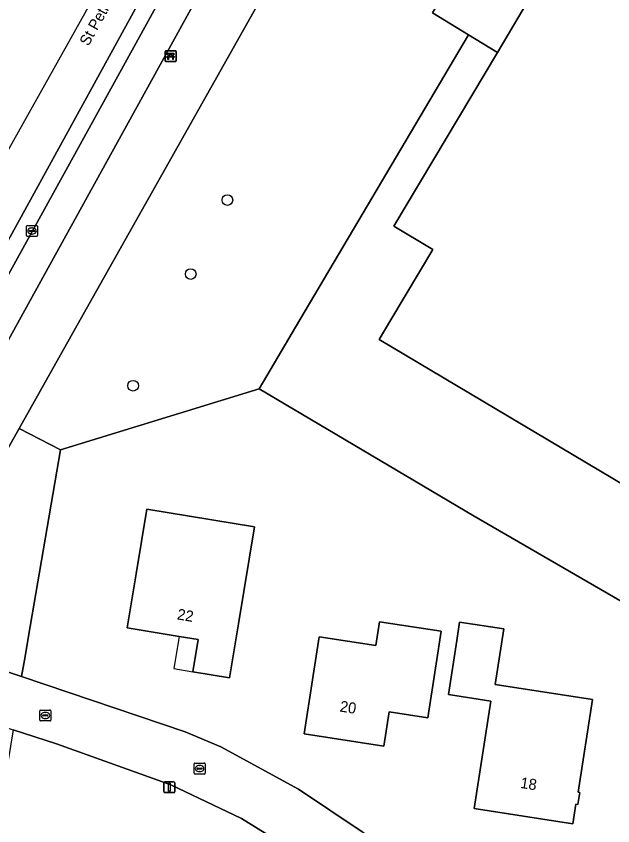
# Model space of a CAD drawing. Extents: x 163266 to 164362, y 381528 to 382286.
# Drawn here: x 163336.3 to 163390.9, y 381703.7 to 381777.8 of the extents above; entities that cross this region are included whole.
import ezdxf

# ---------------------------------------------------------------- set-up
doc = ezdxf.new("R2010")
doc.units = 0
for name, color, linetype in [('IMGEO_Bank', 7, 'Continuous'), ('IMGEO_Boom', 7, 'Continuous'), ('IMGEO_Erf', 7, 'Continuous'), ('IMGEO_Grasland_overig', 7, 'Continuous'), ('IMGEO_Groenvoorziening', 7, 'Continuous'), ('IMGEO_Hek', 7, 'Continuous'), ('IMGEO_Kolk', 7, 'Continuous'), ('IMGEO_Lichtmast', 7, 'Continuous'), ('IMGEO_Loofbos', 7, 'Continuous'), ('IMGEO_Openbare_ruimte_label', 7, 'Continuous'), ('IMGEO_Pand', 7, 'Continuous'), ('IMGEO_Pand_nummerreeks', 7, 'Continuous'), ('IMGEO_Pand_overbouw', 7, 'Continuous'), ('IMGEO_Rijbaan_lokaal_gesloten', 7, 'Continuous'), ('IMGEO_Rijbaan_lokaal_open', 7, 'Continuous'), ('IMGEO_Voetpad_open', 7, 'Continuous')]:
    doc.layers.add(name, color=color, linetype=linetype)

msp = doc.modelspace()

# ---------------------------------------------------------------- linework, layer by layer
at = {"layer": 'IMGEO_Bank'}
for p, q in [((163349.94, 381773.723), (163349.94, 381774.564)), ((163349.94, 381774.564), (163349.94, 381773.723)), ((163350.015, 381774.648), (163350.856, 381774.648)), ((163350.856, 381774.648), (163350.015, 381774.648)), ((163350.637, 381774.046), (163350.244, 381774.046)), ((163350.249, 381774.154), (163350.249, 381774.26)), ((163350.293, 381774.26), (163350.293, 381774.154)), ((163350.581, 381774.266), (163350.299, 381774.266)), ((163350.299, 381774.148), (163350.581, 381774.148)), ((163350.587, 381774.154), (163350.587, 381774.26)), ((163350.631, 381774.26), (163350.631, 381774.154)), ((163350.94, 381774.573), (163350.94, 381773.732)), ((163350.94, 381773.732), (163350.94, 381774.573)), ((163350.865, 381773.648), (163350.024, 381773.648)), ((163350.024, 381773.648), (163350.865, 381773.648))]:
    msp.add_line(p, q, dxfattribs=at)
for points in [[(163350.187, 381774.046), (163350.045, 381774.046), (163350.157, 381774.148), (163350.243, 381774.148)], [(163350.243, 381774.266), (163350.157, 381774.266), (163350.157, 381774.427), (163350.72, 381774.427), (163350.72, 381774.266), (163350.637, 381774.266)], [(163350.237, 381774.039), (163350.237, 381773.832), (163350.194, 381773.832), (163350.194, 381774.039)], [(163350.637, 381774.148), (163350.72, 381774.148), (163350.832, 381774.046), (163350.693, 381774.046)], [(163350.687, 381774.039), (163350.687, 381773.832), (163350.643, 381773.832), (163350.643, 381774.039)]]:
    msp.add_lwpolyline(points, dxfattribs=at)
for centre, radius, start, end in [((163350.018, 381774.57), 0.0779, 92.4484, 184.28452), ((163350.018, 381774.57), 0.0779, 92.4484, 184.28452), ((163350.187, 381774.039), 0.00671, 2.89567, 87.10433), ((163350.244, 381774.039), 0.00671, 92.89567, 177.10433), ((163350.242, 381774.259), 0.00671, 2.89567, 87.10433), ((163350.242, 381774.155), 0.00671, 272.89567, 357.10433), ((163350.299, 381774.259), 0.00671, 92.89567, 177.10433), ((163350.299, 381774.155), 0.00671, 182.89567, 267.10433), ((163350.581, 381774.259), 0.00671, 2.89567, 87.10433), ((163350.581, 381774.155), 0.00671, 272.89567, 357.10433), ((163350.638, 381774.259), 0.00671, 92.89567, 177.10433), ((163350.638, 381774.155), 0.00671, 182.89567, 267.10433), ((163350.636, 381774.039), 0.00671, 2.89567, 87.10433), ((163350.693, 381774.039), 0.00671, 92.89567, 177.10433), ((163350.862, 381774.57), 0.0779, 2.4484, 94.28452), ((163350.862, 381774.57), 0.0779, 2.4484, 94.28452), ((163350.018, 381773.726), 0.0779, 182.4484, 274.28452), ((163350.018, 381773.726), 0.0779, 182.4484, 274.28452), ((163350.862, 381773.726), 0.0779, 272.4484, 4.28452), ((163350.862, 381773.726), 0.0779, 272.4484, 4.28452)]:
    msp.add_arc(centre, radius, start, end, dxfattribs=at)
at = {"layer": 'IMGEO_Boom'}
for centre in [(163355.639, 381760.97), (163352.281, 381754.193), (163347.002, 381743.971)]:
    msp.add_circle(centre, 0.489, dxfattribs=at)
at = {"layer": 'IMGEO_Erf'}
msp.add_lwpolyline([(163440.874, 381701.897), (163439.197, 381704.593), (163437.035, 381707.052), (163434.791, 381709.023), (163429.21, 381711.228), (163426.855, 381711.053), (163419.614, 381710.712), (163412.62, 381711.692), (163409.699, 381713.306), (163409.771, 381713.755), (163378.232, 381732.019), (163358.538, 381743.692), (163340.355, 381738.083), (163337.582, 381721.93), (163337.05, 381718.831), (163336.795, 381717.345), (163351.762, 381712.267), (163355.051, 381710.889), (163362.159, 381707.029), (163367.988, 381703.121)], dxfattribs=at)
for points in [[(163356.657, 381722.148), (163355.844, 381717.214), (163352.466, 381717.771), (163352.953, 381720.728), (163351.227, 381721.013), (163346.467, 381721.798), (163347.28, 381726.732), (163348.256, 381732.659), (163358.12, 381731.033)], [(163374.758, 381718.482), (163373.993, 381713.539), (163370.459, 381714.086), (163369.975, 381710.953), (163362.653, 381712.086), (163363.419, 381717.029), (163364.028, 381720.972), (163369.217, 381720.169), (163369.555, 381722.355), (163375.221, 381721.479)], [(163387.764, 381706.742), (163387.907, 381706.72), (163387.736, 381705.614), (163387.558, 381705.641), (163387.279, 381703.833), (163378.229, 381705.233), (163379.752, 381715.078), (163375.874, 381715.678), (163376.639, 381720.621), (163376.901, 381722.321), (163380.951, 381721.694), (163380.162, 381716.598), (163389.075, 381715.219)], [(163365.756, 381698.629), (163363.185, 381700.457), (163356.936, 381704.332), (163350.46, 381707.4), (163339.976, 381711.167), (163336.032, 381712.46), (163335.527, 381709.472), (163330.491, 381679.719), (163413.518, 381633.213), (163417.487, 381666.326), (163408.435, 381669.883), (163403.317, 381672.32), (163396.047, 381676.226), (163390.269, 381679.724), (163382.665, 381685.191)]]:
    msp.add_lwpolyline(points, close=True, dxfattribs=at)
at = {"layer": 'IMGEO_Grasland_overig'}
msp.add_lwpolyline([(163336.795, 381717.345), (163337.05, 381718.831), (163337.582, 381721.93), (163340.355, 381738.083), (163336.563, 381740.039), (163329.197, 381726.949), (163325.867, 381721.029), (163328.318, 381720.152)], close=True, dxfattribs=at)
at = {"layer": 'IMGEO_Groenvoorziening'}
for points in [[(163325.867, 381721.029), (163329.197, 381726.949), (163336.563, 381740.039), (163342.168, 381750), (163360.112, 381781.892), (163383.38, 381823.245), (163382.696, 381823.649), (163378.549, 381826.079), (163336.615, 381750), (163321.697, 381722.935)], [(163394.486, 381733.35), (163369.529, 381748.198), (163370.601, 381750), (163374.444, 381756.457), (163370.889, 381758.571), (163380.357, 381774.49), (163377.703, 381776.118), (163362.266, 381750), (163358.538, 381743.692), (163378.232, 381732.019), (163409.771, 381713.755)]]:
    msp.add_lwpolyline(points, dxfattribs=at)
at = {"layer": 'IMGEO_Hek'}
msp.add_lwpolyline([(163377.703, 381776.118), (163380.357, 381774.49)], dxfattribs=at)
at = {"layer": 'IMGEO_Kolk'}
for p, q in [((163337.251, 381757.714), (163337.251, 381758.566)), ((163337.326, 381758.64), (163338.178, 381758.64)), ((163337.739, 381758.42), (163337.764, 381758.42)), ((163338.252, 381758.566), (163338.252, 381757.714)), ((163338.178, 381757.64), (163337.326, 381757.64)), ((163337.51, 381758.134), (163337.51, 381758.146)), ((163337.948, 381758.097), (163337.55, 381758.097)), ((163337.553, 381758.183), (163337.951, 381758.183)), ((163337.762, 381757.86), (163337.737, 381757.86)), ((163337.994, 381758.146), (163337.994, 381758.134)), ((163338.462, 381713.342), (163338.462, 381714.194)), ((163338.537, 381714.268), (163339.389, 381714.268)), ((163338.95, 381714.048), (163338.975, 381714.048)), ((163339.463, 381714.194), (163339.463, 381713.342)), ((163339.389, 381713.268), (163338.537, 381713.268)), ((163338.721, 381713.762), (163338.721, 381713.774)), ((163339.159, 381713.725), (163338.761, 381713.725)), ((163338.764, 381713.811), (163339.162, 381713.811)), ((163338.973, 381713.488), (163338.948, 381713.488)), ((163339.205, 381713.774), (163339.205, 381713.762)), ((163352.593, 381708.48), (163352.593, 381709.332)), ((163352.668, 381709.406), (163353.52, 381709.406)), ((163352.852, 381708.9), (163352.852, 381708.912)), ((163353.29, 381708.863), (163352.892, 381708.863)), ((163352.895, 381708.949), (163353.293, 381708.949)), ((163353.081, 381709.186), (163353.106, 381709.186)), ((163353.336, 381708.912), (163353.336, 381708.9)), ((163353.594, 381709.332), (163353.594, 381708.48)), ((163353.52, 381708.406), (163352.668, 381708.406)), ((163353.104, 381708.626), (163353.079, 381708.626))]:
    msp.add_line(p, q, dxfattribs=at)
for points in [[(163337.251, 381757.714), (163337.251, 381758.566)], [(163337.326, 381758.64), (163338.178, 381758.64)], [(163338.252, 381758.566), (163338.252, 381757.714)], [(163338.178, 381757.64), (163337.326, 381757.64)], [(163338.462, 381713.342), (163338.462, 381714.194)], [(163338.537, 381714.268), (163339.389, 381714.268)], [(163339.463, 381714.194), (163339.463, 381713.342)], [(163339.389, 381713.268), (163338.537, 381713.268)], [(163352.593, 381708.48), (163352.593, 381709.332)], [(163352.668, 381709.406), (163353.52, 381709.406)], [(163353.594, 381709.332), (163353.594, 381708.48)], [(163353.52, 381708.406), (163352.668, 381708.406)]]:
    msp.add_lwpolyline(points, dxfattribs=at)
for centre, radius, start, end in [((163337.328, 381758.564), 0.0765, 91.55205, 178.44795), ((163337.328, 381758.564), 0.0765, 91.55205, 178.44795), ((163338.176, 381758.564), 0.0765, 1.55205, 88.44795), ((163338.176, 381758.564), 0.0765, 1.55205, 88.44795), ((163337.328, 381757.716), 0.0765, 181.55205, 268.44795), ((163337.328, 381757.716), 0.0765, 181.55205, 268.44795), ((163337.55, 381758.143), 0.0403, 85.87752, 175.75265), ((163337.547, 381758.133), 0.0366, 178.93798, 274.71019), ((163337.951, 381758.14), 0.043, 264.86636, 352.45326), ((163337.955, 381758.145), 0.0386, 1.73085, 96.63898), ((163338.176, 381757.716), 0.0765, 271.55205, 358.44795), ((163338.176, 381757.716), 0.0765, 271.55205, 358.44795), ((163338.539, 381714.192), 0.0765, 91.55205, 178.44795), ((163338.539, 381714.192), 0.0765, 91.55205, 178.44795), ((163339.387, 381714.192), 0.0765, 1.55205, 88.44795), ((163339.387, 381714.192), 0.0765, 1.55205, 88.44795), ((163338.539, 381713.344), 0.0765, 181.55205, 268.44795), ((163338.539, 381713.344), 0.0765, 181.55205, 268.44795), ((163338.761, 381713.771), 0.0403, 85.87752, 175.75265), ((163338.758, 381713.761), 0.0366, 178.93798, 274.71019), ((163339.162, 381713.768), 0.043, 264.86636, 352.45326), ((163339.166, 381713.773), 0.0386, 1.73085, 96.63898), ((163339.387, 381713.344), 0.0765, 271.55205, 358.44795), ((163339.387, 381713.344), 0.0765, 271.55205, 358.44795), ((163352.67, 381709.33), 0.0765, 91.55205, 178.44795), ((163352.67, 381709.33), 0.0765, 91.55205, 178.44795), ((163352.892, 381708.909), 0.0403, 85.87752, 175.75265), ((163352.889, 381708.899), 0.0366, 178.93798, 274.71019), ((163353.293, 381708.906), 0.043, 264.86636, 352.45326), ((163353.297, 381708.911), 0.0386, 1.73085, 96.63898), ((163353.518, 381709.33), 0.0765, 1.55205, 88.44795), ((163353.518, 381709.33), 0.0765, 1.55205, 88.44795), ((163352.67, 381708.482), 0.0765, 181.55205, 268.44795), ((163352.67, 381708.482), 0.0765, 181.55205, 268.44795), ((163353.518, 381708.482), 0.0765, 271.55205, 358.44795), ((163353.518, 381708.482), 0.0765, 271.55205, 358.44795)]:
    msp.add_arc(centre, radius, start, end, dxfattribs=at)
for centre, major_axis, ratio, start_param, end_param in [((163337.738, 381758.14), (-0.387, 0.002), 0.722429, 4.712389, 7.853982), ((163337.763, 381758.14), (-0.39, 0.002), 0.717154, 1.570796, 4.712389), ((163338.949, 381713.768), (-0.387, 0.002), 0.722429, 4.712389, 7.853982), ((163338.974, 381713.768), (-0.39, 0.002), 0.717154, 1.570796, 4.712389), ((163353.08, 381708.906), (-0.387, 0.002), 0.722429, 4.712389, 7.853982), ((163353.105, 381708.906), (-0.39, 0.002), 0.717154, 1.570796, 4.712389)]:
    msp.add_ellipse(centre, major_axis=major_axis, ratio=ratio, start_param=start_param, end_param=end_param, dxfattribs=at)
at = {"layer": 'IMGEO_Lichtmast'}
for p, q in [((163349.824, 381706.798), (163349.824, 381707.598)), ((163349.824, 381707.598), (163349.824, 381706.798)), ((163349.924, 381707.698), (163350.714, 381707.698)), ((163350.714, 381707.698), (163349.924, 381707.698)), ((163350.814, 381707.598), (163350.814, 381706.798)), ((163350.814, 381706.798), (163350.814, 381707.598)), ((163350.714, 381706.698), (163349.924, 381706.698)), ((163349.924, 381706.698), (163350.714, 381706.698))]:
    msp.add_line(p, q, dxfattribs=at)
msp.add_lwpolyline([(163350.244, 381707.573), (163350.394, 381707.573), (163350.394, 381706.823), (163350.244, 381706.823), (163350.244, 381707.573)], dxfattribs=at)
for centre, start, end in [((163349.924, 381707.598), 90, 180), ((163349.924, 381707.598), 90, 180), ((163350.714, 381707.598), 0, 90), ((163350.714, 381707.598), 360, 90), ((163349.924, 381706.798), 180, 270), ((163349.924, 381706.798), 180, 270), ((163350.714, 381706.798), 270, 0), ((163350.714, 381706.798), 270, 0)]:
    msp.add_arc(centre, 0.1, start, end, dxfattribs=at)
at = {"layer": 'IMGEO_Loofbos'}
msp.add_lwpolyline([(163377.703, 381776.118), (163374.433, 381778.124), (163378.164, 381784.447), (163381.439, 381782.438), (163381.642, 381782.782), (163399.897, 381813.506), (163383.38, 381823.245), (163360.112, 381781.892), (163342.168, 381750), (163336.563, 381740.039), (163340.355, 381738.083), (163358.538, 381743.692), (163362.266, 381750)], close=True, dxfattribs=at)
at = {"layer": 'IMGEO_Pand'}
for points in [[(163428.402, 381766.025), (163428.501, 381766.192), (163424.907, 381768.33), (163427.079, 381771.982), (163429.671, 381776.339), (163419.677, 381782.283), (163408.23, 381789.092), (163403.519, 381791.894), (163398.799, 381783.958), (163392.846, 381787.499), (163387.823, 381779.056), (163384.314, 381781.143), (163384.11, 381780.799), (163380.357, 381774.49), (163370.889, 381758.571), (163374.444, 381756.457), (163370.601, 381750), (163369.529, 381748.198), (163394.486, 381733.35), (163397.58, 381731.509), (163398.374, 381732.844), (163405.983, 381728.318), (163418.874, 381750)], [(163358.12, 381731.033), (163348.256, 381732.659), (163347.28, 381726.732), (163346.467, 381721.798), (163351.227, 381721.013), (163352.953, 381720.728), (163352.466, 381717.771), (163355.844, 381717.214), (163356.657, 381722.148)], [(163374.758, 381718.482), (163375.221, 381721.479), (163369.555, 381722.355), (163369.217, 381720.169), (163364.028, 381720.972), (163363.419, 381717.029), (163362.653, 381712.086), (163369.975, 381710.953), (163370.459, 381714.086), (163373.993, 381713.539)], [(163387.907, 381706.72), (163387.764, 381706.742), (163389.075, 381715.219), (163380.162, 381716.598), (163380.951, 381721.694), (163376.901, 381722.321), (163376.639, 381720.621), (163375.874, 381715.678), (163379.752, 381715.078), (163378.229, 381705.233), (163387.279, 381703.833), (163387.558, 381705.641), (163387.736, 381705.614)]]:
    msp.add_lwpolyline(points, close=True, dxfattribs=at)
at = {"layer": 'IMGEO_Pand_overbouw'}
msp.add_lwpolyline([(163352.466, 381717.771), (163352.953, 381720.728), (163351.227, 381721.013), (163350.739, 381718.055)], close=True, dxfattribs=at)
at = {"layer": 'IMGEO_Rijbaan_lokaal_gesloten'}
for points in [[(163370.398, 381827.031), (163362.879, 381814.36), (163319.424, 381736.781), (163273.484, 381655.096)], [(163282.196, 381658.552), (163282.247, 381658.537), (163282.298, 381658.517), (163284.935, 381665.268), (163287.427, 381669.679), (163302.808, 381697.806), (163321.688, 381732.332), (163331.595, 381750.086), (163373.043, 381825.599), (163370.398, 381827.031)], [(163333.26, 381750), (163374.516, 381824.802), (163373.043, 381825.599), (163331.595, 381750.086), (163321.688, 381732.332), (163302.808, 381697.806), (163287.427, 381669.679), (163284.935, 381665.268), (163282.298, 381658.517)]]:
    msp.add_lwpolyline(points, dxfattribs=at)
at = {"layer": 'IMGEO_Rijbaan_lokaal_open'}
for points in [[(163321.697, 381722.935), (163319.318, 381718.603), (163323.391, 381716.664), (163324.956, 381716.091), (163336.032, 381712.46), (163339.976, 381711.167), (163350.46, 381707.4), (163356.936, 381704.332), (163363.185, 381700.457)], [(163372.635, 381699.671), (163367.988, 381703.121), (163362.159, 381707.029), (163355.051, 381710.889), (163351.762, 381712.267), (163336.795, 381717.345), (163328.318, 381720.152), (163325.867, 381721.029)]]:
    msp.add_lwpolyline(points, dxfattribs=at)
at = {"layer": 'IMGEO_Voetpad_open'}
for points in [[(163336.615, 381750), (163378.549, 381826.079), (163379.528, 381827.908), (163380.62, 381829.854), (163381.017, 381830.44)], [(163375.29, 381826.221), (163374.516, 381824.802), (163333.26, 381750), (163319.441, 381724.945), (163316.097, 381718.876), (163303.915, 381696.841), (163290.585, 381672.729)], [(163291.907, 381668.796), (163293.142, 381671.245), (163299.858, 381683.396), (163300.911, 381685.302), (163306.193, 381694.858), (163319.318, 381718.603), (163321.697, 381722.935), (163336.615, 381750)]]:
    msp.add_lwpolyline(points, dxfattribs=at)
msp.add_lwpolyline([(163377.703, 381776.118), (163380.357, 381774.49), (163384.11, 381780.799), (163381.439, 381782.438), (163378.164, 381784.447), (163374.433, 381778.124)], close=True, dxfattribs=at)

# ---------------------------------------------------------------- texts
at = {"layer": 'IMGEO_Openbare_ruimte_label'}
msp.add_text('St Petrus Canisiuslaan', height=1, rotation=61.12898, dxfattribs=at).set_placement((163342.91, 381775.008))
at = {"layer": 'IMGEO_Pand_nummerreeks'}
for s, rotation, p in [('22', 350.63214, (163350.982, 381722.573)), ('20', 351.20386, (163365.885, 381714.136)), ('18', 351.20627, (163382.415, 381707.136))]:
    msp.add_text(s, height=1, rotation=rotation, dxfattribs=at).set_placement(p)

doc.saveas('drawing.dxf')
